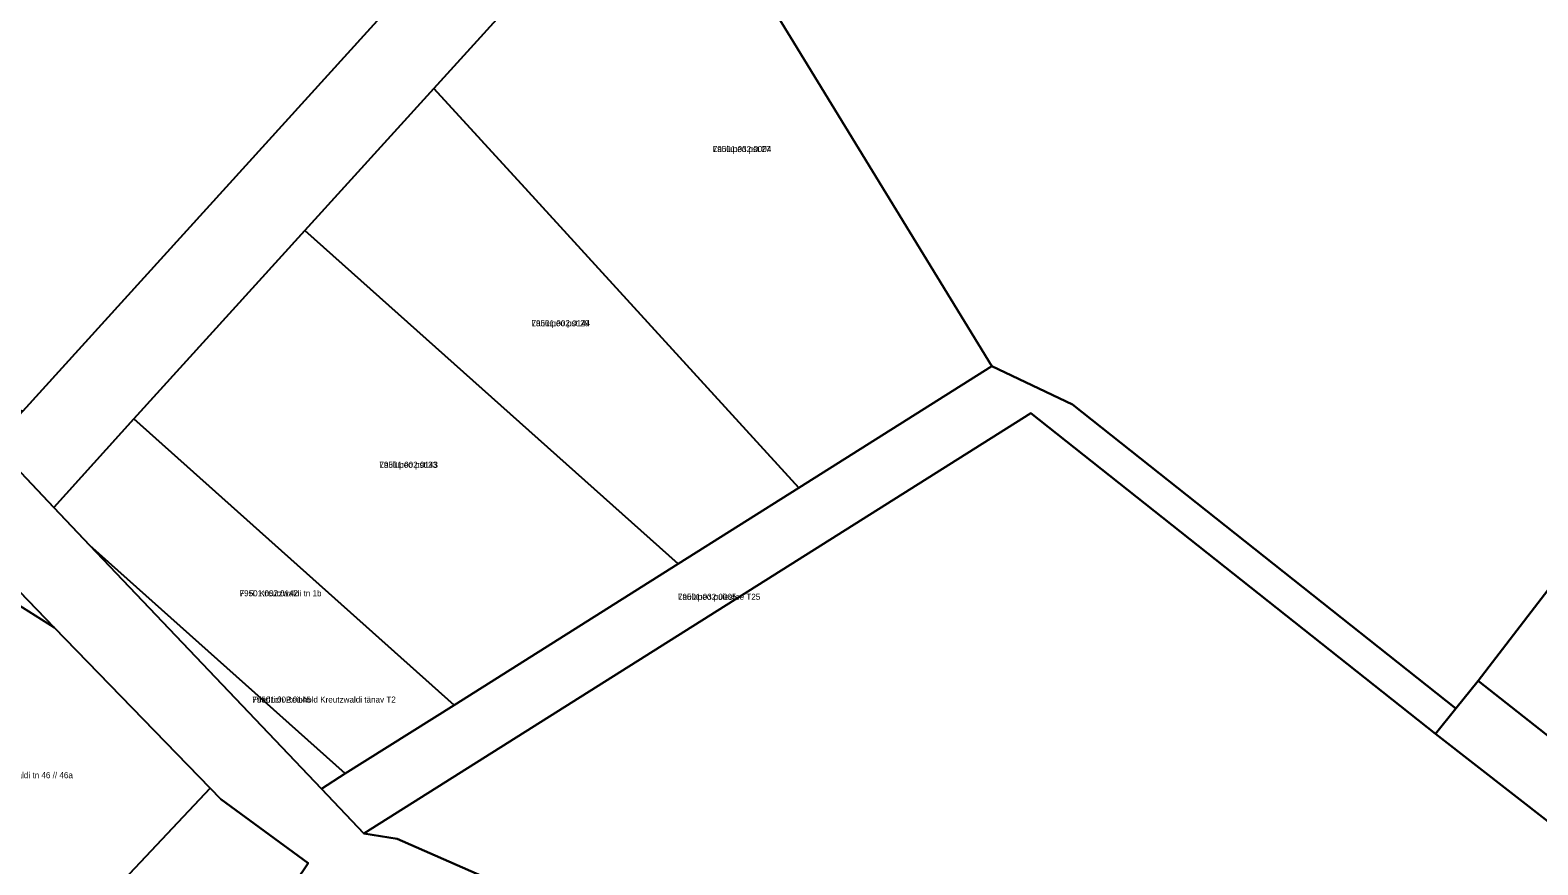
# Model space of a CAD drawing. Extents: x 643847 to 663718, y 6468443 to 6482775.
# Drawn here: x 657706.6 to 658080, y 6474928.9 to 6475135.6 of the extents above; entities that cross this region are included whole.
import ezdxf

# ---------------------------------------------------------------- set-up
doc = ezdxf.new("R2010")
doc.units = 0
for name, color, linetype in [('L_AADRESS', 7, 'Continuous'), ('PIIR', 7, 'Continuous'), ('TUNNUS', 7, 'Continuous')]:
    doc.layers.add(name, color=color, linetype=linetype)

msp = doc.modelspace()

# ---------------------------------------------------------------- linework, layer by layer
at = {"layer": 'PIIR'}
for points in [[(657608.08, 6475130.82), (657596.29, 6475146.85), (657724.73, 6475240.21), (657714, 6475261.19), (657823.85, 6475349.09), (657833.31, 6475328.19), (657834.86, 6475324.63), (657805.16, 6475258.32), (657809.44, 6475234.04), (657823.35, 6475215.61), (657845.29, 6475196.14), (657704.73, 6475041.25), (657692.65, 6475044.34), (657670.66, 6475068.37), (657656.44, 6475077.85), (657617.15, 6475121.1)], [(657697.41, 6475033.22), (657704.73, 6475041.25), (657845.29, 6475196.14), (657853.32, 6475205.08), (657927.02, 6475286.72), (657942.45, 6475274), (657953.63, 6475264.77), (657885.14, 6475180.62), (657870.21, 6475174.13), (657832.07, 6475149.31), (657806.55, 6475121.17), (657774.6, 6475085.98), (657732.26, 6475039.32), (657712.42, 6475017.42)], [(657896.96, 6475022.27), (657829.99, 6475095.57), (657806.55, 6475121.17), (657832.07, 6475149.31), (657870.21, 6475174.13), (657894.88, 6475133.86), (657944.77, 6475052.39)], [(657867.04, 6475003.41), (657774.6, 6475085.98), (657806.55, 6475121.17), (657829.99, 6475095.57), (657896.96, 6475022.27)], [(657811.58, 6474968.48), (657732.26, 6475039.32), (657774.6, 6475085.98), (657867.04, 6475003.41)], [(658054.62, 6474961.35), (657954.47, 6475040.78), (657789.25, 6474936.69), (657778.7, 6474947.76), (657784.64, 6474951.51), (657811.58, 6474968.48), (657867.04, 6475003.41), (657896.96, 6475022.27), (657944.77, 6475052.39), (657964.78, 6475042.93), (658059.7, 6474967.66)], [(657721.39, 6475007.99), (657712.42, 6475017.42), (657732.26, 6475039.32), (657811.58, 6474968.48), (657784.64, 6474951.51)], [(658368.95, 6474713.1), (658360.66, 6474702.37), (658267.33, 6474740.81), (658142.75, 6474792.04), (658009.02, 6474846.81), (657990.7, 6474854.01), (657992.16, 6474857.05), (657984.47, 6474860.4), (657983.07, 6474857.31), (657903.43, 6474888.85), (657797.5, 6474935.34), (657789.25, 6474936.69), (657954.47, 6475040.78), (658054.62, 6474961.35), (658120.68, 6474909.93), (658236.64, 6474817.54)], [(657778.7, 6474947.76), (657721.39, 6475007.99), (657784.64, 6474951.51)], [(657631.83, 6474952.27), (657631.6, 6474952.52), (657673.83, 6474995.91), (657688.82, 6475004.2), (657699.64, 6475001.04), (657712.52, 6474987.7), (657698.35, 6474996.6), (657695.37, 6474997.08), (657692.56, 6474996.42), (657667.65, 6474973.25), (657664.12, 6474971.48), (657651.21, 6474965.02), (657640.69, 6474958.88), (657635.14, 6474954.7)], [(657657.15, 6474928.51), (657631.83, 6474952.27), (657635.14, 6474954.7), (657640.69, 6474958.88), (657651.21, 6474965.02), (657664.12, 6474971.48), (657667.65, 6474973.25), (657692.56, 6474996.42), (657695.37, 6474997.08), (657698.35, 6474996.6), (657712.52, 6474987.7), (657751.18, 6474947.87), (657715.23, 6474909.77), (657710.96, 6474904.51), (657691.74, 6474920.38), (657684.32, 6474903.66), (657681.91, 6474905.58)], [(657753.83, 6474945.17), (657775.42, 6474929.36), (657743.72, 6474882.17), (657715.23, 6474909.77), (657751.18, 6474947.87)]]:
    msp.add_lwpolyline(points, close=True, dxfattribs=at)
for points in [[(658084.39, 6474999.41), (658065.19, 6474974.51), (658059.7, 6474967.66), (657964.78, 6475042.93), (657944.77, 6475052.39), (657894.88, 6475133.86), (657870.21, 6475174.13), (657885.14, 6475180.62), (657953.63, 6475264.77), (657942.45, 6475274), (657953.04, 6475287.09), (657967.27, 6475301.14), (657983.09, 6475313.36), (658000.28, 6475323.58), (658018.59, 6475331.65), (658037.73, 6475337.44), (658057.43, 6475340.87), (658077.4, 6475341.91), (658097.36, 6475340.51)], [(657697.41, 6475033.22), (657712.42, 6475017.42), (657721.39, 6475007.99), (657778.7, 6474947.76), (657789.25, 6474936.69), (657797.5, 6474935.34), (657903.43, 6474888.85), (657895.09, 6474876.69), (657864.58, 6474888.75), (657831.55, 6474902.47), (657823.21, 6474906.52), (657806.7, 6474913.25), (657792.63, 6474919.61), (657782.86, 6474924.32), (657763.7, 6474895.95), (657737.47, 6474855.75), (657725.25, 6474837.53), (657711.22, 6474815.61), (657698.09, 6474795.51)], [(657690.64, 6474800.49), (657719.23, 6474841.21), (657743.72, 6474882.17), (657775.42, 6474929.36), (657753.83, 6474945.17), (657751.18, 6474947.87), (657712.52, 6474987.7), (657699.64, 6475001.04)], [(658165.38, 6474895.59), (658065.19, 6474974.51), (658084.39, 6474999.41)], [(658120.68, 6474909.93), (658054.62, 6474961.35), (658059.7, 6474967.66), (658065.19, 6474974.51), (658165.38, 6474895.59)]]:
    msp.add_lwpolyline(points, dxfattribs=at)

# ---------------------------------------------------------------- texts
at = {"layer": 'L_AADRESS'}
for s, p in [('Laulupeo pst 27', (657875.66, 6475105.41)), ('Laulupeo pst 29', (657830.76, 6475062.29)), ('Laulupeo pst 33', (657793.08, 6475027.23)), ('F. R. Kreutzwaldi tn 1b', (657758.45, 6474995.42)), ('Laulupeo puiestee T25', (657867.02, 6474994.54)), ('Friedrich Reinhold Kreutzwaldi tänav T2', (657761.58, 6474969.09)), ('F. R. Kreutzwaldi tn 46 // 46a', (657691.3, 6474950.37))]:
    msp.add_text(s, height=1.5, dxfattribs=at).set_placement(p)
at = {"layer": 'TUNNUS'}
for s, p in [('79501:032:0004', (657875.66, 6475105.41)), ('79501:002:0144', (657830.76, 6475062.29)), ('79501:002:0143', (657793.08, 6475027.23)), ('79501:002:0142', (657758.45, 6474995.42)), ('79501:032:0005', (657867.02, 6474994.54)), ('79501:002:0145', (657761.58, 6474969.09))]:
    msp.add_text(s, height=1.5, dxfattribs=at).set_placement(p)

doc.saveas('drawing.dxf')
